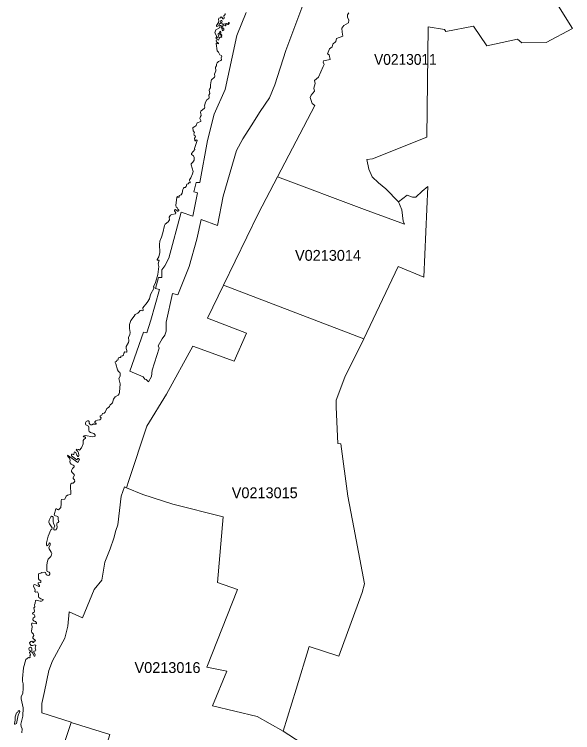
# Model space of a CAD drawing. Extents: x 369010 to 735936, y 6377141 to 6616555.
# Drawn here: x 526340 to 531501, y 6430106 to 6436744 of the extents above; entities that cross this region are included whole.
import ezdxf
from ezdxf.enums import TextEntityAlignment as Align

# ---------------------------------------------------------------- set-up
doc = ezdxf.new("R2010")
doc.units = 0
doc.header["$LTSCALE"] = 40
doc.layers.add('3', color=7, linetype='Continuous', lineweight=13)
doc.layers.add('4', color=7, linetype='Continuous')

msp = doc.modelspace()

# ---------------------------------------------------------------- linework, layer by layer
at = {"layer": '3'}
for points in [[(529431.74, 6436758.01), (529417.84, 6436740.8), (529418.83, 6436717.3), (529431.74, 6436691.48), (529427.44, 6436665.82), (529385.73, 6436640.01), (529366.37, 6436616.5), (529370.67, 6436577.94), (529377.12, 6436542.52), (529317.21, 6436520.02), (529312.91, 6436492.05), (529282.95, 6436468.54), (529276.5, 6436442.89), (529252.83, 6436425.68), (529235.78, 6436378.51), (529250.68, 6436369.9), (529259.29, 6436327.04), (529197.22, 6436314.13), (529192.92, 6436301.39), (529203.68, 6436282.02), (529192.92, 6436262.82), (529152.2, 6436164.18), (529115.79, 6436131.91), (529120.1, 6436104.1), (529109.17, 6436060.58), (529113.48, 6436034.76), (529083.52, 6435998.35), (529072.76, 6435977), (529092.13, 6435919.07), (529117.78, 6435901.86), (528773.7, 6435243.15), (529577.05, 6434939.45), (529947.45, 6434806.55), (529932.56, 6434834.36), (529921.8, 6434937.3), (529891.84, 6435012.27), (529774, 6435130.28), (529706.64, 6435187.71), (529646.73, 6435243.48), (529616.61, 6435314.15), (529599.56, 6435402.04), (529651.03, 6435408.49), (530151.68, 6435608.59), (530164.76, 6436627.76), (530316.86, 6436604.09), (530327.61, 6436587.04), (530582.82, 6436634.05), (530706.95, 6436453.98), (530989.63, 6436513.89), (531029.35, 6436479.8), (531256.42, 6436484.1), (531500.54, 6436612.86), (531224.15, 6437053.77)], [(531224.15, 6437053.77), (531500.54, 6436612.86), (531256.42, 6436484.1), (531029.35, 6436479.8), (530989.63, 6436513.89), (530706.95, 6436453.98), (530582.82, 6436634.05), (530327.61, 6436587.04), (530316.86, 6436604.09), (530164.76, 6436627.76), (530151.68, 6435608.59)], [(528481.42, 6436760.82), (528397.84, 6436548.65), (528352.99, 6436349.22), (528287.45, 6436048.16), (528186.82, 6435823.08), (528124.26, 6435576.81), (528055.74, 6435190.85), (528021.48, 6435190.85), (527997.98, 6435102.97), (528034.06, 6435094.53), (527989.21, 6434878.05), (527882.13, 6434916.61), (527768.59, 6434490.11), (527729.53, 6434420.93), (527703.71, 6434384.52), (527703.71, 6434311.7), (527671.61, 6434311.7), (527643.8, 6434210.9), (527680.21, 6434200.15), (527601.76, 6433917.63), (527565.35, 6433799.63), (527533.08, 6433806.08), (527406.63, 6433445.78), (527531.59, 6433394.8), (527546.65, 6433373.29), (527559.39, 6433369.15), (527578.76, 6433347.64), (527608.71, 6433396.96), (527613.02, 6433454.88), (527677.23, 6433660.6), (527668.63, 6433682.12), (527705.87, 6433747), (527731.52, 6433779.1), (527742.28, 6433817.67), (527742.28, 6433899.09), (527802.19, 6434164.89), (527851.51, 6434152.15), (527956.77, 6434414.47), (528027.44, 6434667.36), (528066.66, 6434846.94), (528216.61, 6434793.48), (528270.23, 6435063.58), (528393.7, 6435486.77), (528451.46, 6435594.02), (528528.59, 6435714.01), (528612.17, 6435846.91), (528699.72, 6435972.2), (528746.72, 6436092.19), (528849.5, 6436409.46), (529006.56, 6436828.68)], [(529006.56, 6436828.68), (528849.5, 6436409.46), (528746.72, 6436092.19), (528699.72, 6435972.2), (528612.17, 6435846.91), (528528.59, 6435714.01), (528451.46, 6435594.02), (528393.7, 6435486.77), (528270.23, 6435063.58), (528216.61, 6434793.48), (528066.66, 6434846.94), (528027.44, 6434667.36), (527956.77, 6434414.47), (527851.51, 6434152.15), (527802.19, 6434164.89), (527742.28, 6433899.09), (527742.28, 6433817.67), (527731.52, 6433779.1), (527705.87, 6433747), (527668.63, 6433682.12), (527677.23, 6433660.6), (527613.02, 6433454.88), (527608.71, 6433396.96), (527578.76, 6433347.64), (527559.39, 6433369.15), (527546.65, 6433373.29), (527531.59, 6433394.8), (527406.63, 6433445.78), (527533.08, 6433806.08), (527565.35, 6433799.63), (527601.76, 6433917.63), (527680.21, 6434200.15), (527643.8, 6434210.9), (527671.61, 6434311.7), (527703.71, 6434311.7), (527703.71, 6434384.52), (527729.53, 6434420.93), (527768.59, 6434490.11), (527882.13, 6434916.61), (527989.21, 6434878.05), (528034.06, 6435094.53), (527997.98, 6435102.97), (528021.48, 6435190.85), (528055.74, 6435190.85), (528124.26, 6435576.81), (528186.82, 6435823.08), (528287.45, 6436048.16), (528352.99, 6436349.22), (528397.84, 6436548.65), (528481.42, 6436760.82)], [(526617.51, 6429467.23), (526863.62, 6430201.57), (526863.78, 6430202.23), (526593.02, 6430288.79), (526593.02, 6430374.52), (526618.67, 6430486.07), (526659.38, 6430679.05), (526691.49, 6430771.23), (526806.85, 6430977.95), (526834.65, 6431091.65), (526847.56, 6431222.4), (526969.7, 6431168.78), (527078.27, 6431428.78), (527148.94, 6431516.66), (527176.75, 6431681.67), (527223.92, 6431803.81), (527258.18, 6431904.61), (527277.38, 6431973.29), (527296.57, 6432026.58), (527326.53, 6432292.38), (527356.49, 6432378.11), (527375.69, 6432369.51), (527399.02, 6432436.7), (527564.03, 6432938.34), (527746.75, 6433235.09), (527990.04, 6433679.14), (528371.19, 6433537.63), (528486.88, 6433797.14), (528125.58, 6433935.17), (528272.39, 6434241.69), (528595.78, 6434907.68), (528773.7, 6435243.15), (529117.78, 6435901.86), (529092.13, 6435919.07), (529072.76, 6435977), (529083.52, 6435998.35), (529113.48, 6436034.76), (529109.17, 6436060.58), (529120.1, 6436104.1), (529115.79, 6436131.91), (529152.2, 6436164.18), (529192.92, 6436262.82), (529203.68, 6436282.02), (529192.92, 6436301.39), (529197.22, 6436314.13), (529259.29, 6436327.04), (529250.68, 6436369.9), (529235.78, 6436378.51), (529252.83, 6436425.68), (529276.5, 6436442.89), (529282.95, 6436468.54), (529312.91, 6436492.05), (529317.21, 6436520.02), (529377.12, 6436542.52), (529370.67, 6436577.94), (529366.37, 6436616.5), (529385.73, 6436640.01), (529427.44, 6436665.82), (529431.74, 6436691.48), (529418.83, 6436717.3), (529417.84, 6436740.8), (529431.74, 6436758.01)], [(528287.45, 6436751.89), (528287.45, 6436743.28), (528276.85, 6436730.54), (528280.5, 6436712.83), (528276.52, 6436703.39), (528267.09, 6436703.06), (528256.83, 6436718.62), (528251.53, 6436719.61), (528245.74, 6436713.16), (528230.84, 6436710.01), (528227.53, 6436696.94), (528230.51, 6436683.53), (528227.53, 6436669.3), (528209.49, 6436640.83), (528209.16, 6436631.23), (528222.07, 6436634.21), (528231.51, 6436640.83), (528233, 6436654.07), (528245.24, 6436662.18), (528243.59, 6436675.92), (528247.23, 6436685.69), (528257.66, 6436686.35), (528260.8, 6436679.89), (528255.5, 6436665.33)], [(528255.5, 6436665.33), (528264.11, 6436653.41), (528270.23, 6436650.93), (528278.67, 6436655.56), (528287.78, 6436652.42), (528296.71, 6436659.54), (528315.25, 6436662.51), (528319.89, 6436667.98), (528326.17, 6436668.31), (528326.17, 6436659.54), (528315.91, 6436650.43), (528297.21, 6436646.63), (528289.1, 6436637.03), (528270.4, 6436640.67), (528262.79, 6436633.06), (528268.08, 6436625.11), (528266.76, 6436615.02), (528276.52, 6436609.55), (528274.7, 6436601.94), (528264.94, 6436592.51), (528259.81, 6436596.98), (528260.47, 6436612.86), (528250.37, 6436621.97), (528255.01, 6436633.55), (528251.86, 6436640.01), (528246.07, 6436641.83), (528241.6, 6436636.37), (528236.97, 6436617.99), (528202.87, 6436601.94), (528193.61, 6436574.14), (528210.82, 6436539.71), (528203.7, 6436525.48), (528206.85, 6436519.68), (528223.56, 6436532.1), (528228.03, 6436545.83), (528223.56, 6436556.26), (528223.89, 6436564.21), (528234.49, 6436569), (528238.79, 6436586.71), (528245.41, 6436587.87), (528248.88, 6436582.08), (528248.22, 6436575.13), (528239.62, 6436562.88), (528239.62, 6436552.62), (528249.71, 6436562.22), (528255.5, 6436559.9), (528256.17, 6436553.12), (528251.2, 6436545.5), (528256.17, 6436537.23), (528255.5, 6436532.43), (528242.1, 6436532.1), (528234.82, 6436527.3), (528230.84, 6436510.25), (528226.04, 6436506.44), (528215.62, 6436510.25), (528208.67, 6436507.11), (528204.69, 6436499.49), (528207.67, 6436489.4), (528228.03, 6436477.81), (528226.21, 6436473.01), (528208.67, 6436477.32), (528205.19, 6436474.5), (528215.29, 6436408.14), (528227.53, 6436394.4), (528239.78, 6436369.08), (528254.01, 6436363.95), (528256.5, 6436356.66), (528251.53, 6436341.44), (528253.35, 6436322.74), (528248.55, 6436316.61), (528226.87, 6436307.84), (528214.96, 6436296.92), (528208, 6436283.18), (528209.83, 6436268.45), (528200.39, 6436254.88), (528203.7, 6436222.27), (528188.48, 6436191.66), (528193.61, 6436171.3), (528189.96, 6436162.2), (528163.15, 6436139.69), (528159.02, 6436131.08), (528151.57, 6436091.53), (528153.06, 6436066.2), (528142.47, 6436052.47), (528139.49, 6436041.87), (528146.11, 6436011.59), (528136.67, 6435995.7), (528140.98, 6435976.34), (528137.33, 6435967.73), (528118.14, 6435955.32), (528105.23, 6435933.64), (528098.28, 6435897.39), (528101.59, 6435884.81), (528098.61, 6435878.19), (528064.18, 6435849.72), (528059.22, 6435837.97), (528064.18, 6435826.89), (528065.34, 6435810.17), (528059.05, 6435800.4), (528054.42, 6435783.03)], [(528054.42, 6435783.03), (528064.18, 6435761.68), (528062.03, 6435755.06), (528029.09, 6435741.65), (528020.82, 6435716), (528005.59, 6435705.07), (527994.34, 6435701.1), (527989.54, 6435694.15), (527994.01, 6435667.84), (528004.1, 6435650.79), (528000.13, 6435638.38), (528002.61, 6435627.95), (528012.71, 6435620.34), (528013.04, 6435612.72), (528006.26, 6435600.14), (528008.74, 6435575.82), (528013.87, 6435575.15), (528021.81, 6435582.93), (528028.27, 6435581.61), (528030.42, 6435577.14), (528005.1, 6435503.32), (528007.74, 6435495.71), (527978.78, 6435458.47), (527978.45, 6435447.55), (527994.67, 6435436.3), (528002.28, 6435421.4), (528002.95, 6435409.15), (528001.12, 6435396.41), (527991.03, 6435378.04), (527975.47, 6435362.32), (527972.99, 6435354.37), (527991.69, 6435292.14), (527987.72, 6435271.45), (527972.49, 6435233.88), (527958.76, 6435215.02), (527958.42, 6435208.4), (527965.71, 6435196.15), (527965.21, 6435189.69), (527962.4, 6435186.38), (527956.6, 6435188.87), (527945.68, 6435178.77), (527935.59, 6435175.13), (527926.98, 6435153.78), (527917.21, 6435143.19), (527908.44, 6435143.68), (527901.99, 6435138.55), (527896.86, 6435126.97), (527890.4, 6435090.72), (527880.8, 6435076.99), (527862.76, 6435068.71), (527863.59, 6435055.64), (527855.48, 6435054.15), (527848.7, 6435062.09), (527841.41, 6435051.66), (527831.65, 6434981.33), (527836.78, 6434962.62), (527849.03, 6434956.33), (527851.84, 6434942.93), (527860.94, 6434935.65), (527860.28, 6434929.19), (527854.49, 6434924.56), (527847.87, 6434925.88), (527829, 6434940.45), (527821.55, 6434936.14), (527819.73, 6434927.04), (527831.32, 6434908.5), (527829, 6434902.05), (527796.89, 6434895.93), (527784.15, 6434889.3), (527770.41, 6434869.78), (527773.56, 6434844.45), (527760.98, 6434827.74), (527733.5, 6434803.9), (527726.22, 6434793.31), (527712.82, 6434724.46), (527701.23, 6434684.74), (527684.85, 6434647.34), (527680.54, 6434616.89), (527683.36, 6434541.91), (527675.91, 6434503.52), (527658.37, 6434477.53), (527660.68, 6434471.74), (527677.23, 6434471.41), (527670.12, 6434438.64), (527675.91, 6434414.8), (527673.76, 6434387.99), (527665.65, 6434340.49), (527643.14, 6434266.35), (527625.1, 6434225.3), (527632.38, 6434215.54), (527597.29, 6434154.14), (527587.86, 6434114.25), (527568.33, 6434082.31), (527526.96, 6434030.5), (527530.93, 6434008.49), (527525.8, 6434004.02), (527511.4, 6434010.15), (527502.63, 6434008.82), (527491.04, 6433990.62), (527479.79, 6433981.18)], [(530151.68, 6435608.59), (529651.03, 6435408.49), (529599.56, 6435402.04), (529616.61, 6435314.15), (529646.73, 6435243.48), (529706.64, 6435187.71), (529774, 6435130.28), (529891.84, 6435012.27), (529969.46, 6435074.17), (530018.78, 6435054.97), (530050.89, 6435054.97), (530108.82, 6435110.75), (530162.28, 6435153.61), (530126.2, 6434314.84), (529886.38, 6434413.48), (529570.27, 6433744.84), (529395.99, 6433391.49), (529314.73, 6433177.17), (529315.72, 6433115.1), (529330.62, 6432778.63), (529356.44, 6432776.48), (529422.8, 6432292.55), (529479.08, 6432000.93), (529575.4, 6431482.24), (529555.7, 6431401.97), (529339.56, 6430814.43), (529065.48, 6430902.31), (528945.66, 6430509.08), (528823.68, 6430118.82), (528991.5, 6430013.56)], [(527479.79, 6433981.18), (527456.29, 6433969.6), (527447.68, 6433954.04), (527415.08, 6433913.49), (527402.99, 6433876.92), (527403.82, 6433842.16), (527411.1, 6433804.43), (527407.79, 6433784.23), (527394.06, 6433758.75), (527397.7, 6433727.3), (527393.56, 6433711.41), (527372.54, 6433674.51), (527372.21, 6433656.96), (527380.98, 6433638.92), (527380.32, 6433625.85), (527376.68, 6433622.21), (527361.78, 6433624.03), (527351.69, 6433613.27), (527349.87, 6433595.06), (527339.27, 6433587.95), (527324.05, 6433584.97), (527324.05, 6433572.72), (527312.13, 6433572.72), (527302.37, 6433568.58), (527296.24, 6433549.88), (527285.98, 6433548.39), (527284.16, 6433534.65), (527273.07, 6433533.17), (527272.58, 6433525.88), (527278.37, 6433515.46), (527292.11, 6433460.34), (527301.21, 6433445.12), (527313.95, 6433435.68), (527318.59, 6433424.43), (527317.26, 6433400.93), (527305.51, 6433377.43), (527317.59, 6433328.11), (527311.47, 6433253.96), (527307.33, 6433237.91), (527297.9, 6433225.99), (527271.91, 6433210.43), (527256.03, 6433187.26), (527245.76, 6433154), (527238.15, 6433143.4), (527224.41, 6433136.12), (527218.62, 6433121.39), (527209.52, 6433109.81), (527193.3, 6433102.03), (527179.07, 6433067.77), (527170.79, 6433059), (527154.57, 6433054.2), (527148.28, 6433038.64), (527133.22, 6433033.01), (527132.39, 6433024.57), (527141.17, 6433014.81), (527138.52, 6433004.71), (527130.9, 6432998.42), (527109.22, 6432994.12), (527094, 6432987.33), (527085.23, 6432979.22), (527083.57, 6432970.95), (527096.98, 6432964), (527096.98, 6432957.87), (527075.13, 6432956.05), (527070.5, 6432959.36), (527055.27, 6432949.93), (527046.83, 6432950.43), (527037.23, 6432957.21), (527031.27, 6432966.31), (527030.61, 6432982.2), (527024.82, 6432987.33), (527015.71, 6432988.33), (527003.47, 6432980.38), (526997.34, 6432970.29), (526996.85, 6432959.69), (527000.98, 6432949.6), (527024.15, 6432938.34), (527029.12, 6432929.41), (527027.63, 6432902.26), (527031.77, 6432889.85), (527043.35, 6432878.93), (527072.98, 6432869.83), (527081.75, 6432863.87), (527087.21, 6432855.1), (527087.21, 6432846.82), (527080.92, 6432842.35), (527065.37, 6432840.86), (526994.36, 6432852.61), (526976.32, 6432845.33), (526979.8, 6432839.87), (526992.21, 6432838.88), (526998, 6432833.75), (526997.34, 6432827.13), (526981.29, 6432813.88), (526975.5, 6432805.44), (526975.17, 6432776.15), (526961.43, 6432737.75), (526943.22, 6432716.24), (526933.46, 6432723.85), (526913.6, 6432726.5)], [(526913.6, 6432726.5), (526912.44, 6432718.22), (526926.18, 6432703.33), (526932.13, 6432690.92), (526934.62, 6432667.74), (526932.47, 6432658.81), (526927.33, 6432659.47), (526916.08, 6432671.05), (526908.96, 6432696.38), (526895.39, 6432701.18), (526891.42, 6432695.71), (526890.76, 6432677.18), (526884.3, 6432675.85), (526877.35, 6432680.82), (526869.08, 6432679), (526866.93, 6432664.43), (526918.4, 6432626.53), (526927, 6432639.44), (526932.8, 6432638.78), (526941.57, 6432629.35), (526926.34, 6432601.87), (526830.35, 6432669.57), (526834.32, 6432657.65), (526850.54, 6432643.25), (526856.66, 6432625.38), (526853.02, 6432607.67), (526856.33, 6432598.23), (526866.43, 6432588.8), (526884.3, 6432578.7), (526891.42, 6432570.43), (526891.75, 6432564.14), (526878.35, 6432548.25), (526869.08, 6432528.72), (526868.25, 6432518.63), (526872.72, 6432510.68), (526893.57, 6432493.14), (526895.89, 6432484.86), (526882.81, 6432465.33), (526882.48, 6432454.08), (526895.06, 6432441.83), (526898.7, 6432429.92), (526894.07, 6432420.32), (526882.15, 6432411.71), (526870.9, 6432410.72), (526862.95, 6432405.26), (526859.15, 6432389.2), (526860.31, 6432310.59), (526856.66, 6432305.95), (526829.85, 6432300.16), (526819.43, 6432290.06), (526805.69, 6432264.58), (526776.73, 6432261.43), (526772.26, 6432249.02), (526773.75, 6432220.55), (526768.29, 6432187.78), (526746.94, 6432166.43), (526739.98, 6432167.26), (526730.55, 6432173.72), (526722.94, 6432173.05), (526706.72, 6432118.27), (526709.7, 6432112.15), (526741.8, 6432102.71), (526745.11, 6432093.28), (526744.78, 6432076.73), (526749.91, 6432058.52), (526744.45, 6432049.59), (526735.02, 6432043.63), (526731.71, 6432036.18), (526731.05, 6432022.78), (526736.01, 6432009.7), (526733.86, 6431993.98), (526722.61, 6431979.91), (526715.32, 6431976.6), (526707.88, 6431979.25), (526704.57, 6431984.21), (526705.23, 6431995.47), (526712.51, 6432016.49), (526703.08, 6432038.33), (526698.44, 6432058.52), (526699.1, 6432096.92), (526693.64, 6432104.2), (526685.7, 6432105.36), (526678.09, 6432102.05), (526662.2, 6432070.11), (526659.22, 6432051.24), (526663.52, 6432036.18), (526687.85, 6431999.44), (526685.7, 6431986.36), (526677.42, 6431980.57), (526653.43, 6431921.98), (526636.88, 6431858.93), (526636.38, 6431840.56), (526641.84, 6431833.94), (526646.97, 6431834.27), (526651.94, 6431839.73), (526660.05, 6431857.93), (526665.84, 6431859.75), (526671.63, 6431855.29), (526670.8, 6431842.21), (526657.89, 6431812.92)], [(528991.5, 6430013.56), (528823.68, 6430118.82), (528583.7, 6430256.02), (528172.42, 6430354.33), (528305.32, 6430675.9), (528118.96, 6430710.16), (528403.96, 6431428.45), (528217.6, 6431492.67), (528270.23, 6432101.39), (527805.5, 6432217.08), (527527.78, 6432307.44), (527375.69, 6432369.51), (527356.49, 6432378.11), (527326.53, 6432292.38), (527296.57, 6432026.58), (527277.38, 6431973.29), (527258.18, 6431904.61), (527223.92, 6431803.81), (527176.75, 6431681.67), (527148.94, 6431516.66), (527078.27, 6431428.78), (526969.7, 6431168.78), (526847.56, 6431222.4), (526834.65, 6431091.65), (526806.85, 6430977.95), (526691.49, 6430771.23), (526659.38, 6430679.05), (526618.67, 6430486.07), (526593.02, 6430374.52), (526593.02, 6430288.79), (526863.78, 6430202.23), (526863.62, 6430201.57), (527222.76, 6430087.7)], [(526657.89, 6431812.92), (526660.38, 6431803.81), (526680.9, 6431775.35), (526685.37, 6431762.93), (526684.54, 6431748.2), (526676.27, 6431733.31), (526653.43, 6431709.81), (526644.82, 6431691.27), (526639.03, 6431658), (526639.03, 6431605.04), (526643, 6431594.45), (526661.87, 6431588), (526667.99, 6431581.21), (526667.33, 6431570.95), (526660.71, 6431560.03), (526651.94, 6431558.21), (526643.33, 6431561.19), (526634.89, 6431568.47), (526626.61, 6431586.18), (526619, 6431588.33), (526604.11, 6431583.36), (526594.34, 6431587), (526585.73, 6431580.38), (526565.71, 6431576.74), (526561.74, 6431569.13), (526562.23, 6431527.92), (526568.03, 6431517.66), (526583.09, 6431510.54), (526585.73, 6431502.1), (526583.25, 6431494.82), (526560.41, 6431489.52), (526560.41, 6431482.9), (526572.99, 6431466.35), (526573.32, 6431457.58), (526566.87, 6431457.25), (526536.41, 6431473.63), (526528.47, 6431474.63), (526520.53, 6431470.99), (526516.06, 6431459.73), (526530.62, 6431427.13), (526529.96, 6431410.08), (526537.24, 6431405.78), (526553.79, 6431407.6), (526564.38, 6431388.07), (526562.07, 6431364.24), (526567.2, 6431354.8), (526583.25, 6431344.21), (526601.95, 6431338.09), (526606.26, 6431332.62), (526604.11, 6431326.17), (526591.86, 6431321.04), (526579.45, 6431320.38), (526544.69, 6431330.14), (526536.08, 6431326.5), (526533.1, 6431301.84), (526524.5, 6431285.95), (526529.46, 6431267.42), (526520.86, 6431260.46), (526525.82, 6431227.53), (526523.01, 6431219.58), (526508.61, 6431210.48), (526509.6, 6431200.06), (526523.84, 6431197.57), (526528.14, 6431186.32), (526528.14, 6431178.04), (526513.91, 6431165.3), (526509.6, 6431157.36), (526510.76, 6431148.91), (526522.02, 6431137), (526536.08, 6431134.85), (526545.85, 6431121.77), (526543.03, 6431110.52), (526509.27, 6431118.96), (526500.5, 6431118.13), (526497.02, 6431111.35), (526503.81, 6431084.2), (526497.69, 6431044.98), (526502.65, 6431032.4), (526517.88, 6431015.68), (526520.19, 6431004.93), (526511.75, 6430987.55), (526511.42, 6430977.95), (526534.26, 6430956.6), (526533.27, 6430950.48), (526518.37, 6430951.3), (526521.19, 6430943.69), (526519.37, 6430940.05), (526512.58, 6430940.71), (526499.84, 6430950.14), (526490.74, 6430948.32), (526479.48, 6430935.25), (526481.3, 6430927.64), (526496.53, 6430912.41), (526507.12, 6430910.75), (526527.81, 6430916.88), (526539.72, 6430911.75), (526532.44, 6430886.09), (526539.39, 6430869.05), (526535.75, 6430861.1), (526520.86, 6430858.95)], [(526520.86, 6430858.95), (526519.04, 6430853.16), (526531.28, 6430825.19), (526529.63, 6430813.27), (526524.17, 6430814.27), (526516.55, 6430824.2), (526511.75, 6430842.24), (526502.82, 6430850.18), (526501.99, 6430880.3), (526497.69, 6430890.73), (526487.59, 6430894.7), (526477, 6430889.74), (526472.7, 6430881.63), (526475.51, 6430868.22), (526484.94, 6430863.92), (526488.91, 6430857.46), (526479.15, 6430846.21), (526488.91, 6430824.53), (526482.79, 6430815.09), (526486.1, 6430803.18), (526480.31, 6430798.71), (526469.05, 6430799.54), (526447.37, 6430783.15), (526424.86, 6430704.87), (526416.09, 6430607.22), (526416.09, 6430583.22), (526421.89, 6430558.56), (526422.71, 6430513.38), (526418.41, 6430472.33), (526404.18, 6430438.41), (526403.02, 6430420.2), (526419.73, 6430335.79), (526417.91, 6430257.68), (526401.03, 6430186.18), (526401.36, 6430162.68), (526410.63, 6430140.66), (526408.81, 6430104.75)]]:
    msp.add_lwpolyline(points, dxfattribs=at)
for points in [[(528773.7, 6435243.15), (528595.78, 6434907.68), (528272.39, 6434241.69), (529570.27, 6433744.84), (529886.38, 6434413.48), (530126.2, 6434314.84), (530162.28, 6435153.61), (530108.82, 6435110.75), (530050.89, 6435054.97), (530018.78, 6435054.97), (529969.46, 6435074.17), (529891.84, 6435012.27), (529921.8, 6434937.3), (529932.56, 6434834.36), (529947.45, 6434806.55), (529577.05, 6434939.45)], [(528272.39, 6434241.69), (528125.58, 6433935.17), (528486.88, 6433797.14), (528371.19, 6433537.63), (527990.04, 6433679.14), (527746.75, 6433235.09), (527564.03, 6432938.34), (527399.02, 6432436.7), (527375.69, 6432369.51), (527527.78, 6432307.44), (527805.5, 6432217.08), (528270.23, 6432101.39), (528217.6, 6431492.67), (528403.96, 6431428.45), (528118.96, 6430710.16), (528305.32, 6430675.9), (528172.42, 6430354.33), (528583.7, 6430256.02), (528823.68, 6430118.82), (528945.66, 6430509.08), (529065.48, 6430902.31), (529339.56, 6430814.43), (529555.7, 6431401.97), (529575.4, 6431482.24), (529479.08, 6432000.93), (529422.8, 6432292.55), (529356.44, 6432776.48), (529330.62, 6432778.63), (529315.72, 6433115.1), (529314.73, 6433177.17), (529395.99, 6433391.49), (529570.27, 6433744.84)], [(526383.99, 6430310.14), (526376.37, 6430305.34), (526367.93, 6430292.27), (526358.5, 6430288.29), (526348.73, 6430252.88), (526346.91, 6430221.76), (526339.8, 6430192.3), (526341.62, 6430186.18), (526348.07, 6430184.03), (526358.5, 6430191.64), (526376.37, 6430267.77), (526388.95, 6430303.19)], [(526863.62, 6430201.57), (526617.51, 6429467.23), (526713.01, 6429402.85), (526760.18, 6429366.44), (526834.49, 6429298.25), (527110.71, 6429030.3), (527501.8, 6428646.16), (527615.33, 6428530.48), (527780.34, 6428459.64), (528395.69, 6429539.55), (528395.69, 6429666.16), (528380.79, 6429880.49), (527967.53, 6430024.15), (527954.78, 6429785.33), (527905.46, 6429204.24), (527277.04, 6429168.16), (527037.06, 6429485.43), (527222.76, 6430087.7)]]:
    msp.add_lwpolyline(points, close=True, dxfattribs=at)

# ---------------------------------------------------------------- texts
at = {"layer": '4', "width": 0.95}
msp.add_text('V0213011', height=100, dxfattribs=at).set_placement((529954.64, 6436277.63), align=Align.CENTER)
at = {"layer": '4'}
for s, p in [('V0213014', (529239.12, 6434466.81)), ('V0213015', (528654.24, 6432272.81)), ('V0213016', (527755.53, 6430657.62))]:
    msp.add_text(s, height=100, dxfattribs=at).set_placement(p, align=Align.CENTER)

doc.saveas('drawing.dxf')
